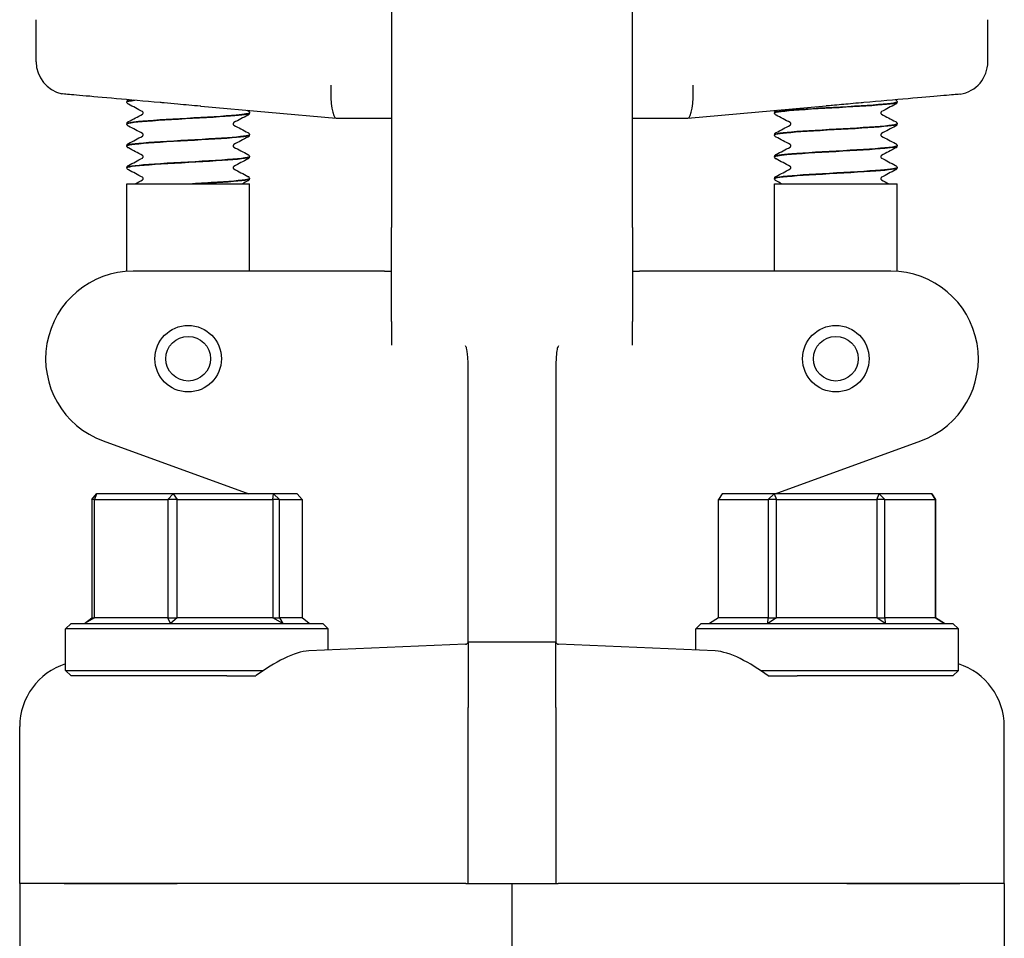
# Model space of a CAD drawing. Header units: inches. Extents: x 36 to 1719, y -84 to 1122.
# Tile 381 of 550: x 1043.55 to 1046.37, y 380.64 to 383.27. Entities that reach past the tile are written whole.
import ezdxf

# ---------------------------------------------------------------- set-up
doc = ezdxf.new("R2010")
doc.units = ezdxf.units.IN
doc.header["$LTSCALE"] = 48
doc.header["$MEASUREMENT"] = 0
doc.layers.add('Visible (ANSI)', color=7, linetype='Continuous', lineweight=30)

msp = doc.modelspace()

# ---------------------------------------------------------------- linework, layer by layer
at = {"layer": 'Visible (ANSI)'}
for p, q in [((1044.61552, 383.79693), (1044.61552, 382.67193)), ((1045.30302, 382.67193), (1045.30302, 383.79693)), ((1043.60002, 383.14533), (1043.60002, 383.26568)), ((1046.31852, 383.14533), (1046.31852, 383.26568)), ((1043.86348, 383.03685), (1043.86361, 383.03692)), ((1043.85927, 383.0302), (1043.85927, 383.03082)), ((1044.07069, 383.01825), (1044.4571, 382.98444)), ((1045.46144, 382.98444), (1045.85686, 383.01904)), ((1046.05927, 383.0302), (1046.05927, 383.03082)), ((1044.20927, 382.99892), (1044.20927, 382.99954)), ((1044.45728, 382.98443), (1044.4571, 382.98444)), ((1044.45728, 382.98443), (1044.61552, 382.98443)), ((1045.30302, 382.98443), (1045.46127, 382.98443)), ((1045.46144, 382.98444), (1045.46127, 382.98443)), ((1045.70927, 382.99892), (1045.70927, 382.99954)), ((1043.85927, 382.96764), (1043.85927, 382.96826)), ((1046.05927, 382.96764), (1046.05927, 382.96826)), ((1044.20927, 382.93636), (1044.20927, 382.93698)), ((1045.70927, 382.93636), (1045.70927, 382.93698)), ((1043.85927, 382.90507), (1043.85927, 382.90569)), ((1046.05927, 382.90507), (1046.05927, 382.90569)), ((1044.20927, 382.87379), (1044.20927, 382.87441)), ((1045.70927, 382.87379), (1045.70927, 382.87441)), ((1043.85927, 382.84251), (1043.85927, 382.84313)), ((1046.05927, 382.84251), (1046.05927, 382.84313)), ((1044.20927, 382.81123), (1044.20927, 382.81185)), ((1045.70927, 382.81123), (1045.70927, 382.81185)), ((1043.85927, 382.79693), (1044.20927, 382.79693)), ((1043.85927, 382.54629), (1043.85927, 382.79693)), ((1044.05771, 382.79693), (1044.04686, 382.79693)), ((1044.20927, 382.54693), (1044.20927, 382.79693)), ((1045.70927, 382.79693), (1046.05927, 382.79693)), ((1045.70927, 382.54693), (1045.70927, 382.79693)), ((1046.05927, 382.54629), (1046.05927, 382.79693)), ((1044.61552, 382.40334), (1044.61552, 382.67193)), ((1045.30302, 382.67193), (1045.30302, 382.40334)), ((1044.41036, 382.54693), (1043.87709, 382.54693)), ((1044.59518, 382.54693), (1044.41036, 382.54693)), ((1044.59518, 382.54693), (1044.61552, 382.54693)), ((1045.30302, 382.54693), (1045.32337, 382.54693)), ((1045.50819, 382.54693), (1045.32337, 382.54693)), ((1046.04145, 382.54693), (1045.50819, 382.54693)), ((1044.61552, 382.40334), (1044.61552, 382.33525)), ((1045.30302, 382.33525), (1045.30302, 382.40334)), ((1044.83427, 382.16438), (1044.83427, 382.25688)), ((1045.08427, 382.25688), (1045.08427, 382.16438)), ((1044.83427, 381.73716), (1044.83427, 382.16438)), ((1045.08427, 382.16438), (1045.08427, 381.73716)), ((1043.79159, 382.062), (1044.20736, 381.91068)), ((1045.71119, 381.91068), (1046.12696, 382.062)), ((1043.75908, 381.89505), (1043.77282, 381.91068)), ((1043.77282, 381.91068), (1043.76699, 381.89505)), ((1043.99177, 381.91068), (1043.77282, 381.91068)), ((1043.97628, 381.89505), (1043.99177, 381.91068)), ((1043.99177, 381.91068), (1044.00264, 381.89505)), ((1044.27822, 381.91068), (1043.99177, 381.91068)), ((1044.27646, 381.89505), (1044.27822, 381.91068)), ((1044.27822, 381.91068), (1044.29493, 381.89505)), ((1044.34573, 381.91068), (1044.27822, 381.91068)), ((1044.35946, 381.89505), (1044.34573, 381.91068)), ((1045.55978, 381.91068), (1045.54948, 381.89505)), ((1045.7082, 381.91068), (1045.55978, 381.91068)), ((1045.69136, 381.89505), (1045.7082, 381.91068)), ((1045.7082, 381.91068), (1045.71473, 381.89505)), ((1046.0077, 381.91068), (1045.7082, 381.91068)), ((1046.00101, 381.89505), (1046.0077, 381.91068)), ((1046.0077, 381.91068), (1046.02452, 381.89505)), ((1046.15877, 381.91068), (1046.0077, 381.91068)), ((1046.16893, 381.89505), (1046.15877, 381.91068)), ((1046.15877, 381.91068), (1046.16907, 381.89505)), ((1043.76699, 381.89505), (1043.75908, 381.89505)), ((1043.75908, 381.89505), (1043.75908, 381.5563)), ((1043.76699, 381.5563), (1043.76699, 381.89505)), ((1043.76699, 381.89505), (1043.97628, 381.89505)), ((1044.00264, 381.89505), (1043.97628, 381.89505)), ((1043.97628, 381.89505), (1043.97628, 381.5563)), ((1044.00264, 381.5563), (1044.00264, 381.89505)), ((1044.00264, 381.89505), (1044.27646, 381.89505)), ((1044.29493, 381.89505), (1044.27646, 381.89505)), ((1044.27646, 381.89505), (1044.27646, 381.5563)), ((1044.29493, 381.5563), (1044.29493, 381.89505)), ((1044.29493, 381.89505), (1044.35946, 381.89505)), ((1044.35946, 381.89505), (1044.35946, 381.5563)), ((1045.54948, 381.5563), (1045.54948, 381.89505)), ((1045.54948, 381.89505), (1045.69136, 381.89505)), ((1045.71473, 381.89505), (1045.69136, 381.89505)), ((1045.69136, 381.89505), (1045.69136, 381.5563)), ((1045.71473, 381.5563), (1045.71473, 381.89505)), ((1045.71473, 381.89505), (1046.00101, 381.89505)), ((1046.02452, 381.89505), (1046.00101, 381.89505)), ((1046.00101, 381.89505), (1046.00101, 381.5563)), ((1046.02452, 381.5563), (1046.02452, 381.89505)), ((1046.02452, 381.89505), (1046.16893, 381.89505)), ((1046.16907, 381.89505), (1046.16893, 381.89505)), ((1046.16893, 381.89505), (1046.16893, 381.5563)), ((1046.16907, 381.5563), (1046.16907, 381.89505)), ((1044.83427, 381.49179), (1044.83427, 381.73716)), ((1045.08427, 381.73716), (1045.08427, 381.49179)), ((1043.73831, 381.54068), (1043.75908, 381.5563)), ((1043.76699, 381.5563), (1043.73831, 381.54068)), ((1043.75908, 381.5563), (1043.76699, 381.5563)), ((1043.97628, 381.5563), (1043.76699, 381.5563)), ((1043.98363, 381.54068), (1043.97628, 381.5563)), ((1043.97628, 381.5563), (1044.00264, 381.5563)), ((1044.00264, 381.5563), (1043.98363, 381.54068)), ((1044.27646, 381.5563), (1044.00264, 381.5563)), ((1044.3046, 381.54068), (1044.27646, 381.5563)), ((1044.27646, 381.5563), (1044.29493, 381.5563)), ((1044.29493, 381.5563), (1044.3046, 381.54068)), ((1044.35946, 381.5563), (1044.29493, 381.5563)), ((1044.38024, 381.54068), (1044.35946, 381.5563)), ((1045.54948, 381.5563), (1045.52369, 381.54068)), ((1045.69136, 381.5563), (1045.54948, 381.5563)), ((1045.69, 381.54068), (1045.69136, 381.5563)), ((1045.71473, 381.5563), (1045.69, 381.54068)), ((1045.69136, 381.5563), (1045.71473, 381.5563)), ((1046.00101, 381.5563), (1045.71473, 381.5563)), ((1046.02558, 381.54068), (1046.00101, 381.5563)), ((1046.00101, 381.5563), (1046.02452, 381.5563)), ((1046.02452, 381.5563), (1046.02558, 381.54068)), ((1046.16893, 381.5563), (1046.02452, 381.5563)), ((1046.16893, 381.5563), (1046.16907, 381.5563)), ((1046.19485, 381.54068), (1046.16893, 381.5563)), ((1046.16907, 381.5563), (1046.19485, 381.54068)), ((1043.6999, 381.54068), (1043.68427, 381.52505)), ((1044.43427, 381.52505), (1043.68427, 381.52505)), ((1043.68427, 381.4063), (1043.68427, 381.52505)), ((1043.6999, 381.54068), (1044.41865, 381.54068)), ((1044.41865, 381.54068), (1044.43427, 381.52505)), ((1044.43427, 381.46418), (1044.43427, 381.52505)), ((1045.4999, 381.54068), (1045.48427, 381.52505)), ((1046.23427, 381.52505), (1045.48427, 381.52505)), ((1045.48427, 381.46418), (1045.48427, 381.52505)), ((1045.4999, 381.54068), (1046.21865, 381.54068)), ((1046.21865, 381.54068), (1046.23427, 381.52505)), ((1046.23427, 381.4063), (1046.23427, 381.52505)), ((1044.8268, 381.48119), (1044.37861, 381.46177)), ((1044.83417, 381.48693), (1044.834, 381.48693)), ((1045.08438, 381.48693), (1044.83417, 381.48693)), ((1044.83427, 381.48638), (1044.83427, 381.30032)), ((1045.08427, 381.30032), (1045.08427, 381.48638)), ((1045.08455, 381.48693), (1045.08438, 381.48693)), ((1045.53993, 381.46177), (1045.09175, 381.48119)), ((1043.6999, 381.39068), (1043.68427, 381.4063)), ((1043.68427, 381.4063), (1044.24959, 381.4063)), ((1045.66896, 381.4063), (1046.23427, 381.4063)), ((1046.21865, 381.39068), (1046.23427, 381.4063)), ((1044.1451, 381.39068), (1043.6999, 381.39068)), ((1044.1451, 381.39068), (1044.22713, 381.39068)), ((1045.69141, 381.39068), (1045.77345, 381.39068)), ((1046.21865, 381.39068), (1045.77345, 381.39068)), ((1044.83427, 380.79693), (1044.83427, 381.30032)), ((1045.08427, 381.30032), (1045.08427, 380.79693)), ((1043.55302, 380.79693), (1043.55302, 381.24637)), ((1046.36552, 380.79693), (1046.36552, 381.24637)), ((1043.68037, 380.79693), (1043.55302, 380.79693)), ((1043.55302, 380.79693), (1043.55302, 380.02055)), ((1043.68037, 380.79693), (1043.55302, 380.79693)), ((1044.00261, 380.79693), (1043.68037, 380.79693)), ((1043.68037, 380.79693), (1044.00261, 380.79693)), ((1044.82749, 380.79693), (1044.00261, 380.79693)), ((1044.82749, 380.79693), (1044.00261, 380.79693)), ((1044.82749, 380.79693), (1044.83427, 380.79693)), ((1044.83427, 380.79693), (1045.08427, 380.79693)), ((1044.95927, 380.79693), (1044.95927, 380.33169)), ((1045.08427, 380.79693), (1045.09105, 380.79693)), ((1045.91593, 380.79693), (1045.09105, 380.79693)), ((1045.91593, 380.79693), (1045.09105, 380.79693)), ((1046.23817, 380.79693), (1045.91593, 380.79693)), ((1045.91593, 380.79693), (1046.23817, 380.79693)), ((1046.36552, 380.79693), (1046.23817, 380.79693)), ((1046.36552, 380.79693), (1046.23817, 380.79693)), ((1046.36552, 380.79693), (1046.36552, 380.02055))]:
    msp.add_line(p, q, dxfattribs=at)
for centre, radius in [((1044.03427, 382.29693), 0.095), ((1045.88427, 382.29693), 0.095), ((1044.03427, 382.29693), 0.06375), ((1045.88427, 382.29693), 0.06375)]:
    msp.add_circle(centre, radius, dxfattribs=at)
for centre, radius, start, end in [((1043.69377, 383.14533), 0.09375, 180, 257.63495), ((1046.22477, 383.14533), 0.09375, 279.08773, 0), ((1043.87709, 382.29693), 0.25, 90, 250), ((1046.04145, 382.29693), 0.25, 290, 90), ((1044.82646, 381.48899), 0.00781, 272.48126, 344.67631), ((1045.09209, 381.48899), 0.00781, 195.32369, 267.51874)]:
    msp.add_arc(centre, radius, start, end, dxfattribs=at)
for centre, major_axis, ratio, start_param, end_param in [((1044.46137, 383.07818), (0.00409, 0.09375), 0.2058405, 1.5797833, 3.1326057), ((1045.45718, 383.07818), (0.00409, -0.09375), 0.2058405, 0.0089869, 1.5618094), ((1043.74218, 381.24651), (-0.18898, -0.00819), 0.9912393, 4.9805775, 6.240258), ((1046.17637, 381.24651), (-0.18898, 0.00819), 0.9912393, 3.18452, 4.4442004)]:
    msp.add_ellipse(centre, major_axis=major_axis, ratio=ratio, start_param=start_param, end_param=end_param, dxfattribs=at)
for points, knots in [([(1043.95403, 383.02892), (1043.90942, 383.03286), (1043.86697, 383.03662), (1043.79129, 383.04333), (1043.75875, 383.04621), (1043.70799, 383.05071), (1043.6902, 383.05229), (1043.67613, 383.05354), (1043.6737, 383.05376), (1043.6737, 383.05376)], [0, 0, 0, 0, 0.3480138, 0.3480138, 0.6950932, 0.6950932, 1.0409541, 1.0409541, 1.2230225, 1.2230225, 1.2230225, 1.2230225]), ([(1043.85927, 383.03085), (1043.85933, 383.03212), (1043.85981, 383.03332), (1043.86091, 383.03498), (1043.86151, 383.03553), (1043.86255, 383.03633), (1043.86302, 383.03661), (1043.86348, 383.03685)], [0, 0, 0, 0, 0.017960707, 0.017960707, 0.035135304, 0.035135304, 0.051182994, 0.051182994, 0.051182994, 0.051182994]), ([(1046.23958, 383.05276), (1046.23958, 383.05276), (1046.23753, 383.05258), (1046.22499, 383.05149), (1046.20805, 383.05001), (1046.15907, 383.04574), (1046.12748, 383.04298), (1046.05247, 383.03643), (1046.00946, 383.03266), (1045.9641, 383.02869)], [1.2086674, 1.2086674, 1.2086674, 1.2086674, 1.3758839, 1.3758839, 1.7193458, 1.7193458, 2.0628667, 2.0628667, 2.4173808, 2.4173808, 2.4173808, 2.4173808]), ([(1046.05539, 383.03668), (1046.05601, 383.03634), (1046.05666, 383.0359), (1046.05778, 383.03474), (1046.05822, 383.03418), (1046.05896, 383.03272), (1046.05923, 383.0318), (1046.05927, 383.03085)], [0.003701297, 0.003701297, 0.003701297, 0.003701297, 0.024898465, 0.024898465, 0.037820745, 0.037820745, 0.051208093, 0.051208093, 0.051208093, 0.051208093]), ([(1043.86348, 383.02417), (1043.86277, 383.02454), (1043.86201, 383.02499), (1043.86076, 383.02628), (1043.86032, 383.02684), (1043.85959, 383.0283), (1043.85932, 383.02922), (1043.85927, 383.03017)], [0, 0, 0, 0, 0.024898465, 0.024898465, 0.037820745, 0.037820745, 0.051208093, 0.051208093, 0.051208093, 0.051208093]), ([(1044.07069, 383.01825), (1044.07013, 383.0183), (1044.06957, 383.01835), (1044.04739, 383.0203), (1044.02584, 383.02234), (1043.9915, 383.02553), (1043.9787, 383.02671), (1043.96196, 383.02821), (1043.95799, 383.02856), (1043.95403, 383.02892)], [-0.00429657, -0.00429657, -0.00429657, -0.00429657, 0, 0, 0.16568567, 0.16568567, 0.26480212, 0.26480212, 0.29565933, 0.29565933, 0.29565933, 0.29565933]), ([(1045.70934, 382.99889), (1045.70928, 382.9993), (1045.70968, 382.99971), (1045.71055, 383.00012), (1045.71705, 383.00319), (1045.74986, 383.00626), (1045.79655, 383.00933), (1045.84322, 383.0124), (1045.90267, 383.01547), (1045.95236, 383.01854), (1046.00204, 383.02161), (1046.04081, 383.02467), (1046.05398, 383.02774), (1046.05749, 383.02856), (1046.05916, 383.02938), (1046.05908, 383.0302)], [-86.396507, -86.396507, -86.396507, -86.396507, -86.2730121, -86.2730121, -86.2730121, -85.3480879, -85.3480879, -85.3480879, -84.4233738, -84.4233738, -84.4233738, -83.4988671, -83.4988671, -83.4988671, -83.2522053, -83.2522053, -83.2522053, -83.2522053]), ([(1046.05922, 383.03085), (1046.05927, 383.0305), (1046.05898, 383.03015), (1046.05835, 383.0298), (1046.05279, 383.02672), (1046.02066, 383.02363), (1045.9742, 383.02055), (1045.9278, 383.01748), (1045.86821, 383.0144), (1045.81813, 383.01132), (1045.7681, 383.00825), (1045.72874, 383.00517), (1045.71501, 383.0021), (1045.71121, 383.00124), (1045.7094, 383.00039), (1045.70948, 382.99954)], [76.966311, 76.966311, 76.966311, 76.966311, 77.0718173, 77.0718173, 77.0718173, 78.0001054, 78.0001054, 78.0001054, 78.927415, 78.927415, 78.927415, 79.8537889, 79.8537889, 79.8537889, 80.1106127, 80.1106127, 80.1106127, 80.1106127]), ([(1045.9641, 383.02869), (1045.96171, 383.02848), (1045.95931, 383.02827), (1045.94663, 383.02715), (1045.93631, 383.02623), (1045.90885, 383.02374), (1045.89168, 383.02215), (1045.86922, 383.02013), (1045.86399, 383.01966), (1045.85812, 383.01915), (1045.85749, 383.01909), (1045.85686, 383.01904)], [0.05166308, 0.05166308, 0.05166308, 0.05166308, 0.07036558, 0.07036558, 0.15060424, 0.15060424, 0.28322209, 0.28322209, 0.32342002, 0.32342002, 0.3282584, 0.3282584, 0.3282584, 0.3282584]), ([(1046.05927, 383.03017), (1046.05921, 383.0289), (1046.05874, 383.0277), (1046.05763, 383.02604), (1046.05704, 383.02549), (1046.056, 383.02469), (1046.05553, 383.02441), (1046.05506, 383.02417)], [0, 0, 0, 0, 0.017960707, 0.017960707, 0.035135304, 0.035135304, 0.051182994, 0.051182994, 0.051182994, 0.051182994]), ([(1044.20907, 382.99957), (1044.20895, 382.99734), (1044.19587, 382.99511), (1044.17159, 382.99288), (1044.13815, 382.98981), (1044.08426, 382.98674), (1044.03034, 382.98367), (1043.97646, 382.98061), (1043.92381, 382.97754), (1043.8923, 382.97448), (1043.871, 382.9724), (1043.8597, 382.97033), (1043.85952, 382.96826)], [80.1079037, 80.1079037, 80.1079037, 80.1079037, 80.7792692, 80.7792692, 80.7792692, 81.7038978, 81.7038978, 81.7038978, 82.6277161, 82.6277161, 82.6277161, 83.2522053, 83.2522053, 83.2522053, 83.2522053]), ([(1043.8596, 382.96761), (1043.85955, 382.96923), (1043.86623, 382.97086), (1043.87956, 382.97248), (1043.9048, 382.97555), (1043.95327, 382.97862), (1044.00658, 382.98169), (1044.05988, 382.98477), (1044.11676, 382.98784), (1044.15565, 382.99091), (1044.18945, 382.99358), (1044.20896, 382.99625), (1044.20921, 382.99892)], [-89.5380996, -89.5380996, -89.5380996, -89.5380996, -89.0490707, -89.0490707, -89.0490707, -88.1235008, -88.1235008, -88.1235008, -87.1981489, -87.1981489, -87.1981489, -86.393798, -86.393798, -86.393798, -86.393798]), ([(1043.90561, 382.99923), (1043.90561, 383.00044), (1043.90511, 383.00156), (1043.90431, 383.00263), (1043.90403, 383.00285), (1043.90382, 383.003), (1043.90379, 383.00302), (1043.90379, 383.00302)], [0, 0, 0, 0, 0.02017106, 0.02017106, 0.036592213, 0.036592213, 0.045399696, 0.045399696, 0.045399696, 0.045399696]), ([(1043.90381, 382.99545), (1043.90388, 382.99549), (1043.90405, 382.9956), (1043.90456, 382.99614), (1043.90487, 382.99652), (1043.9054, 382.99766), (1043.90561, 382.99844), (1043.90561, 382.99923)], [0.008751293, 0.008751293, 0.008751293, 0.008751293, 0.024017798, 0.024017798, 0.03673453, 0.03673453, 0.049915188, 0.049915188, 0.049915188, 0.049915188]), ([(1044.20506, 383.00557), (1044.20578, 383.0052), (1044.20654, 383.00474), (1044.20778, 383.00346), (1044.20822, 383.0029), (1044.20896, 383.00144), (1044.20923, 383.00052), (1044.20927, 382.99957)], [0, 0, 0, 0, 0.024898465, 0.024898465, 0.037820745, 0.037820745, 0.051208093, 0.051208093, 0.051208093, 0.051208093]), ([(1044.20927, 382.99889), (1044.20921, 382.99761), (1044.20874, 382.99641), (1044.20763, 382.99476), (1044.20704, 382.99421), (1044.206, 382.99341), (1044.20553, 382.99313), (1044.20506, 382.99288)], [0, 0, 0, 0, 0.017960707, 0.017960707, 0.035135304, 0.035135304, 0.051182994, 0.051182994, 0.051182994, 0.051182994]), ([(1045.70927, 382.99957), (1045.70933, 383.00084), (1045.70981, 383.00204), (1045.71091, 383.0037), (1045.71151, 383.00425), (1045.71255, 383.00505), (1045.71302, 383.00533), (1045.71348, 383.00557)], [0, 0, 0, 0, 0.017960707, 0.017960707, 0.035135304, 0.035135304, 0.051182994, 0.051182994, 0.051182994, 0.051182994]), ([(1045.71348, 382.99288), (1045.71277, 382.99326), (1045.71201, 382.99371), (1045.71076, 382.995), (1045.71032, 382.99556), (1045.70959, 382.99702), (1045.70932, 382.99794), (1045.70927, 382.99889)], [0, 0, 0, 0, 0.024898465, 0.024898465, 0.037820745, 0.037820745, 0.051208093, 0.051208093, 0.051208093, 0.051208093]), ([(1046.01473, 383.003), (1046.01467, 383.00297), (1046.0145, 383.00285), (1046.01399, 383.00232), (1046.01368, 383.00193), (1046.01314, 383.0008), (1046.01294, 383.00002), (1046.01294, 382.99923)], [0.008751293, 0.008751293, 0.008751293, 0.008751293, 0.024017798, 0.024017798, 0.03673453, 0.03673453, 0.049915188, 0.049915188, 0.049915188, 0.049915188]), ([(1046.01294, 382.99923), (1046.01294, 382.99802), (1046.01344, 382.9969), (1046.01423, 382.99582), (1046.01452, 382.99561), (1046.01472, 382.99546), (1046.01476, 382.99544), (1046.01476, 382.99544)], [0, 0, 0, 0, 0.02017106, 0.02017106, 0.036592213, 0.036592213, 0.045399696, 0.045399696, 0.045399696, 0.045399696]), ([(1043.85927, 382.96828), (1043.85933, 382.96956), (1043.85981, 382.97076), (1043.86091, 382.97242), (1043.86151, 382.97297), (1043.86255, 382.97377), (1043.86302, 382.97405), (1043.86348, 382.97429)], [0, 0, 0, 0, 0.017960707, 0.017960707, 0.035135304, 0.035135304, 0.051182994, 0.051182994, 0.051182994, 0.051182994]), ([(1043.86348, 382.9616), (1043.86277, 382.96198), (1043.86201, 382.96243), (1043.86076, 382.96372), (1043.86032, 382.96428), (1043.85959, 382.96574), (1043.85932, 382.96666), (1043.85927, 382.96761)], [0, 0, 0, 0, 0.024898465, 0.024898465, 0.037820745, 0.037820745, 0.051208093, 0.051208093, 0.051208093, 0.051208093]), ([(1044.16473, 382.97172), (1044.16467, 382.97169), (1044.1645, 382.97157), (1044.16399, 382.97104), (1044.16368, 382.97065), (1044.16314, 382.96951), (1044.16294, 382.96874), (1044.16294, 382.96795)], [0.008751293, 0.008751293, 0.008751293, 0.008751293, 0.024017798, 0.024017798, 0.03673453, 0.03673453, 0.049915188, 0.049915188, 0.049915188, 0.049915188]), ([(1044.16294, 382.96795), (1044.16294, 382.96674), (1044.16344, 382.96562), (1044.16423, 382.96454), (1044.16452, 382.96433), (1044.16472, 382.96418), (1044.16476, 382.96416), (1044.16476, 382.96416)], [0, 0, 0, 0, 0.02017106, 0.02017106, 0.036592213, 0.036592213, 0.045399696, 0.045399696, 0.045399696, 0.045399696]), ([(1046.05902, 382.96828), (1046.05916, 382.96728), (1046.0567, 382.96628), (1046.05153, 382.96528), (1046.03571, 382.96222), (1045.99481, 382.95916), (1045.94427, 382.9561), (1045.89376, 382.95304), (1045.8348, 382.94998), (1045.78958, 382.94692), (1045.7434, 382.9438), (1045.71272, 382.94067), (1045.70956, 382.93755), (1045.70937, 382.93736), (1045.70928, 382.93717), (1045.70929, 382.93698)], [83.2494963, 83.2494963, 83.2494963, 83.2494963, 83.5507651, 83.5507651, 83.5507651, 84.4730857, 84.4730857, 84.4730857, 85.3947182, 85.3947182, 85.3947182, 86.3362347, 86.3362347, 86.3362347, 86.393798, 86.393798, 86.393798, 86.393798]), ([(1045.7093, 382.93633), (1045.70936, 382.93916), (1045.7314, 382.94199), (1045.76876, 382.94482), (1045.80935, 382.94789), (1045.86706, 382.95097), (1045.91995, 382.95404), (1045.97283, 382.95711), (1046.01966, 382.96019), (1046.04264, 382.96326), (1046.05355, 382.96472), (1046.05897, 382.96618), (1046.05894, 382.96764)], [-92.6796923, -92.6796923, -92.6796923, -92.6796923, -91.8271132, -91.8271132, -91.8271132, -90.9008742, -90.9008742, -90.9008742, -89.9748609, -89.9748609, -89.9748609, -89.5353906, -89.5353906, -89.5353906, -89.5353906]), ([(1045.75561, 382.96795), (1045.75561, 382.96915), (1045.75511, 382.97027), (1045.75431, 382.97135), (1045.75403, 382.97157), (1045.75382, 382.97172), (1045.75379, 382.97173), (1045.75379, 382.97173)], [0, 0, 0, 0, 0.02017106, 0.02017106, 0.036592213, 0.036592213, 0.045399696, 0.045399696, 0.045399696, 0.045399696]), ([(1045.75381, 382.96417), (1045.75388, 382.96421), (1045.75405, 382.96432), (1045.75456, 382.96486), (1045.75487, 382.96524), (1045.7554, 382.96638), (1045.75561, 382.96716), (1045.75561, 382.96795)], [0.008751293, 0.008751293, 0.008751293, 0.008751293, 0.024017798, 0.024017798, 0.03673453, 0.03673453, 0.049915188, 0.049915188, 0.049915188, 0.049915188]), ([(1046.05506, 382.97429), (1046.05578, 382.97392), (1046.05654, 382.97346), (1046.05778, 382.97218), (1046.05822, 382.97161), (1046.05896, 382.97016), (1046.05923, 382.96924), (1046.05927, 382.96828)], [0, 0, 0, 0, 0.024898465, 0.024898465, 0.037820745, 0.037820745, 0.051208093, 0.051208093, 0.051208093, 0.051208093]), ([(1046.05927, 382.96761), (1046.05921, 382.96633), (1046.05874, 382.96513), (1046.05763, 382.96347), (1046.05704, 382.96293), (1046.056, 382.96213), (1046.05553, 382.96184), (1046.05506, 382.9616)], [0, 0, 0, 0, 0.017960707, 0.017960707, 0.035135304, 0.035135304, 0.051182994, 0.051182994, 0.051182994, 0.051182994]), ([(1043.85951, 382.90505), (1043.85938, 382.906), (1043.8616, 382.90695), (1043.86629, 382.9079), (1043.88146, 382.91098), (1043.92209, 382.91406), (1043.97272, 382.91714), (1044.02333, 382.92021), (1044.08275, 382.92329), (1044.12834, 382.92637), (1044.17392, 382.92944), (1044.20462, 382.93252), (1044.20876, 382.93559), (1044.2091, 382.93585), (1044.20926, 382.9361), (1044.20924, 382.93636)], [-95.8212849, -95.8212849, -95.8212849, -95.8212849, -95.5343789, -95.5343789, -95.5343789, -94.6072107, -94.6072107, -94.6072107, -93.6802788, -93.6802788, -93.6802788, -92.7535806, -92.7535806, -92.7535806, -92.6769833, -92.6769833, -92.6769833, -92.6769833]), ([(1044.20926, 382.937), (1044.20924, 382.93408), (1044.18566, 382.93117), (1044.14624, 382.92825), (1044.10447, 382.92516), (1044.04593, 382.92206), (1043.99311, 382.91897), (1043.9404, 382.91589), (1043.89465, 382.9128), (1043.87335, 382.90972), (1043.86409, 382.90838), (1043.85955, 382.90704), (1043.85959, 382.90569)], [86.391089, 86.391089, 86.391089, 86.391089, 87.270336, 87.270336, 87.270336, 88.2020629, 88.2020629, 88.2020629, 89.131595, 89.131595, 89.131595, 89.5353906, 89.5353906, 89.5353906, 89.5353906]), ([(1043.90561, 382.93667), (1043.90561, 382.93787), (1043.90511, 382.93899), (1043.90431, 382.94007), (1043.90403, 382.94028), (1043.90382, 382.94043), (1043.90379, 382.94045), (1043.90379, 382.94045)], [0, 0, 0, 0, 0.02017106, 0.02017106, 0.036592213, 0.036592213, 0.045399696, 0.045399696, 0.045399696, 0.045399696]), ([(1043.90381, 382.93289), (1043.90388, 382.93293), (1043.90405, 382.93304), (1043.90456, 382.93358), (1043.90487, 382.93396), (1043.9054, 382.9351), (1043.90561, 382.93588), (1043.90561, 382.93667)], [0.008751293, 0.008751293, 0.008751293, 0.008751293, 0.024017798, 0.024017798, 0.03673453, 0.03673453, 0.049915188, 0.049915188, 0.049915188, 0.049915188]), ([(1044.20506, 382.94301), (1044.20578, 382.94263), (1044.20654, 382.94218), (1044.20778, 382.9409), (1044.20822, 382.94033), (1044.20896, 382.93888), (1044.20923, 382.93795), (1044.20927, 382.937)], [0, 0, 0, 0, 0.024898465, 0.024898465, 0.037820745, 0.037820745, 0.051208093, 0.051208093, 0.051208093, 0.051208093]), ([(1044.20927, 382.93633), (1044.20921, 382.93505), (1044.20874, 382.93385), (1044.20763, 382.93219), (1044.20704, 382.93165), (1044.206, 382.93084), (1044.20553, 382.93056), (1044.20506, 382.93032)], [0, 0, 0, 0, 0.017960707, 0.017960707, 0.035135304, 0.035135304, 0.051182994, 0.051182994, 0.051182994, 0.051182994]), ([(1045.70927, 382.937), (1045.70933, 382.93828), (1045.70981, 382.93948), (1045.71091, 382.94114), (1045.71151, 382.94168), (1045.71255, 382.94249), (1045.71302, 382.94277), (1045.71348, 382.94301)], [0, 0, 0, 0, 0.017960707, 0.017960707, 0.035135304, 0.035135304, 0.051182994, 0.051182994, 0.051182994, 0.051182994]), ([(1045.71348, 382.93032), (1045.71277, 382.9307), (1045.71201, 382.93115), (1045.71076, 382.93244), (1045.71032, 382.933), (1045.70959, 382.93446), (1045.70932, 382.93538), (1045.70927, 382.93633)], [0, 0, 0, 0, 0.024898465, 0.024898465, 0.037820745, 0.037820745, 0.051208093, 0.051208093, 0.051208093, 0.051208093]), ([(1046.01473, 382.94044), (1046.01467, 382.9404), (1046.0145, 382.94029), (1046.01399, 382.93975), (1046.01368, 382.93937), (1046.01314, 382.93823), (1046.01294, 382.93745), (1046.01294, 382.93667)], [0.008751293, 0.008751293, 0.008751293, 0.008751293, 0.024017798, 0.024017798, 0.03673453, 0.03673453, 0.049915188, 0.049915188, 0.049915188, 0.049915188]), ([(1046.01294, 382.93667), (1046.01294, 382.93546), (1046.01344, 382.93434), (1046.01423, 382.93326), (1046.01452, 382.93305), (1046.01472, 382.9329), (1046.01476, 382.93288), (1046.01476, 382.93288)], [0, 0, 0, 0, 0.02017106, 0.02017106, 0.036592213, 0.036592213, 0.045399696, 0.045399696, 0.045399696, 0.045399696]), ([(1043.85927, 382.90572), (1043.85933, 382.907), (1043.85981, 382.9082), (1043.86091, 382.90986), (1043.86151, 382.9104), (1043.86255, 382.91121), (1043.86302, 382.91149), (1043.86348, 382.91173)], [0, 0, 0, 0, 0.017960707, 0.017960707, 0.035135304, 0.035135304, 0.051182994, 0.051182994, 0.051182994, 0.051182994]), ([(1043.86348, 382.89904), (1043.86277, 382.89942), (1043.86201, 382.89987), (1043.86076, 382.90115), (1043.86032, 382.90172), (1043.85959, 382.90317), (1043.85932, 382.9041), (1043.85927, 382.90505)], [0, 0, 0, 0, 0.024898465, 0.024898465, 0.037820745, 0.037820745, 0.051208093, 0.051208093, 0.051208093, 0.051208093]), ([(1044.16473, 382.90916), (1044.16467, 382.90912), (1044.1645, 382.90901), (1044.16399, 382.90847), (1044.16368, 382.90809), (1044.16314, 382.90695), (1044.16294, 382.90617), (1044.16294, 382.90538)], [0.008751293, 0.008751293, 0.008751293, 0.008751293, 0.024017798, 0.024017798, 0.03673453, 0.03673453, 0.049915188, 0.049915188, 0.049915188, 0.049915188]), ([(1044.16294, 382.90538), (1044.16294, 382.90418), (1044.16344, 382.90306), (1044.16423, 382.90198), (1044.16452, 382.90177), (1044.16472, 382.90162), (1044.16476, 382.9016), (1044.16476, 382.9016)], [0, 0, 0, 0, 0.02017106, 0.02017106, 0.036592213, 0.036592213, 0.045399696, 0.045399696, 0.045399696, 0.045399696]), ([(1046.05895, 382.90572), (1046.05897, 382.90397), (1046.05117, 382.90223), (1046.03582, 382.90048), (1046.00881, 382.89741), (1045.95907, 382.89434), (1045.90547, 382.89126), (1045.85197, 382.8882), (1045.79588, 382.88513), (1045.75842, 382.88206), (1045.72728, 382.87951), (1045.70963, 382.87696), (1045.70937, 382.87441)], [89.5326816, 89.5326816, 89.5326816, 89.5326816, 90.0591077, 90.0591077, 90.0591077, 90.9847722, 90.9847722, 90.9847722, 91.9087566, 91.9087566, 91.9087566, 92.6769833, 92.6769833, 92.6769833, 92.6769833]), ([(1045.70951, 382.87377), (1045.70961, 382.87591), (1045.72163, 382.87805), (1045.7442, 382.88019), (1045.77665, 382.88327), (1045.83014, 382.88635), (1045.88426, 382.88943), (1045.93838, 382.89251), (1045.99185, 382.89559), (1046.0243, 382.89867), (1046.04681, 382.9008), (1046.05884, 382.90294), (1046.05904, 382.90507)], [-98.9628776, -98.9628776, -98.9628776, -98.9628776, -98.3173276, -98.3173276, -98.3173276, -97.3894346, -97.3894346, -97.3894346, -96.461786, -96.461786, -96.461786, -95.8185759, -95.8185759, -95.8185759, -95.8185759]), ([(1045.75561, 382.90538), (1045.75561, 382.90659), (1045.75511, 382.90771), (1045.75431, 382.90879), (1045.75403, 382.909), (1045.75382, 382.90915), (1045.75379, 382.90917), (1045.75379, 382.90917)], [0, 0, 0, 0, 0.02017106, 0.02017106, 0.036592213, 0.036592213, 0.045399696, 0.045399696, 0.045399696, 0.045399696]), ([(1045.75381, 382.90161), (1045.75388, 382.90165), (1045.75405, 382.90176), (1045.75456, 382.9023), (1045.75487, 382.90268), (1045.7554, 382.90382), (1045.75561, 382.9046), (1045.75561, 382.90538)], [0.008751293, 0.008751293, 0.008751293, 0.008751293, 0.024017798, 0.024017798, 0.03673453, 0.03673453, 0.049915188, 0.049915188, 0.049915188, 0.049915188]), ([(1046.05506, 382.91173), (1046.05578, 382.91135), (1046.05654, 382.9109), (1046.05778, 382.90961), (1046.05822, 382.90905), (1046.05896, 382.90759), (1046.05923, 382.90667), (1046.05927, 382.90572)], [0, 0, 0, 0, 0.024898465, 0.024898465, 0.037820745, 0.037820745, 0.051208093, 0.051208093, 0.051208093, 0.051208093]), ([(1046.05927, 382.90505), (1046.05921, 382.90377), (1046.05874, 382.90257), (1046.05763, 382.90091), (1046.05704, 382.90037), (1046.056, 382.89956), (1046.05553, 382.89928), (1046.05506, 382.89904)], [0, 0, 0, 0, 0.017960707, 0.017960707, 0.035135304, 0.035135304, 0.051182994, 0.051182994, 0.051182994, 0.051182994]), ([(1043.8593, 382.84248), (1043.85927, 382.84273), (1043.85941, 382.84297), (1043.85971, 382.84321), (1043.86352, 382.8463), (1043.89404, 382.84938), (1043.93961, 382.85246), (1043.98517, 382.85554), (1044.04469, 382.85863), (1044.09545, 382.86171), (1044.14619, 382.86479), (1044.18696, 382.86787), (1044.2022, 382.87095), (1044.20688, 382.8719), (1044.20912, 382.87285), (1044.20903, 382.87379)], [-102.1044703, -102.1044703, -102.1044703, -102.1044703, -102.0313957, -102.0313957, -102.0313957, -101.1024988, -101.1024988, -101.1024988, -100.173857, -100.173857, -100.173857, -99.2454675, -99.2454675, -99.2454675, -98.9601686, -98.9601686, -98.9601686, -98.9601686]), ([(1044.20917, 382.87444), (1044.20925, 382.87392), (1044.2086, 382.8734), (1044.2072, 382.87288), (1044.19865, 382.86971), (1044.16221, 382.86655), (1044.11245, 382.86338), (1044.0638, 382.86029), (1044.00367, 382.8572), (1043.95517, 382.8541), (1043.90689, 382.85102), (1043.87128, 382.84794), (1043.86191, 382.84486), (1043.86016, 382.84429), (1043.85933, 382.84371), (1043.85939, 382.84313)], [92.6742743, 92.6742743, 92.6742743, 92.6742743, 92.8312256, 92.8312256, 92.8312256, 93.7846953, 93.7846953, 93.7846953, 94.7168163, 94.7168163, 94.7168163, 95.6446581, 95.6446581, 95.6446581, 95.8185759, 95.8185759, 95.8185759, 95.8185759]), ([(1043.90561, 382.8741), (1043.90561, 382.87531), (1043.90511, 382.87643), (1043.90431, 382.87751), (1043.90403, 382.87772), (1043.90382, 382.87787), (1043.90379, 382.87789), (1043.90379, 382.87789)], [0, 0, 0, 0, 0.02017106, 0.02017106, 0.036592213, 0.036592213, 0.045399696, 0.045399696, 0.045399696, 0.045399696]), ([(1043.90381, 382.87033), (1043.90388, 382.87037), (1043.90405, 382.87048), (1043.90456, 382.87101), (1043.90487, 382.8714), (1043.9054, 382.87254), (1043.90561, 382.87331), (1043.90561, 382.8741)], [0.008751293, 0.008751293, 0.008751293, 0.008751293, 0.024017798, 0.024017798, 0.03673453, 0.03673453, 0.049915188, 0.049915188, 0.049915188, 0.049915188]), ([(1044.20506, 382.88045), (1044.20578, 382.88007), (1044.20654, 382.87962), (1044.20778, 382.87833), (1044.20822, 382.87777), (1044.20896, 382.87631), (1044.20923, 382.87539), (1044.20927, 382.87444)], [0, 0, 0, 0, 0.024898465, 0.024898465, 0.037820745, 0.037820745, 0.051208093, 0.051208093, 0.051208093, 0.051208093]), ([(1044.20927, 382.87377), (1044.20921, 382.87249), (1044.20874, 382.87129), (1044.20763, 382.86963), (1044.20704, 382.86908), (1044.206, 382.86828), (1044.20553, 382.868), (1044.20506, 382.86776)], [0, 0, 0, 0, 0.017960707, 0.017960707, 0.035135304, 0.035135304, 0.051182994, 0.051182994, 0.051182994, 0.051182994]), ([(1045.70927, 382.87444), (1045.70933, 382.87572), (1045.70981, 382.87692), (1045.71091, 382.87858), (1045.71151, 382.87912), (1045.71255, 382.87992), (1045.71302, 382.88021), (1045.71348, 382.88045)], [0, 0, 0, 0, 0.017960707, 0.017960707, 0.035135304, 0.035135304, 0.051182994, 0.051182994, 0.051182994, 0.051182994]), ([(1045.71348, 382.86776), (1045.71277, 382.86813), (1045.71201, 382.86859), (1045.71076, 382.86987), (1045.71032, 382.87044), (1045.70959, 382.87189), (1045.70932, 382.87281), (1045.70927, 382.87377)], [0, 0, 0, 0, 0.024898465, 0.024898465, 0.037820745, 0.037820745, 0.051208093, 0.051208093, 0.051208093, 0.051208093]), ([(1046.01473, 382.87788), (1046.01467, 382.87784), (1046.0145, 382.87773), (1046.01399, 382.87719), (1046.01368, 382.87681), (1046.01314, 382.87567), (1046.01294, 382.87489), (1046.01294, 382.8741)], [0.008751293, 0.008751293, 0.008751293, 0.008751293, 0.024017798, 0.024017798, 0.03673453, 0.03673453, 0.049915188, 0.049915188, 0.049915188, 0.049915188]), ([(1046.01294, 382.8741), (1046.01294, 382.8729), (1046.01344, 382.87178), (1046.01423, 382.8707), (1046.01452, 382.87049), (1046.01472, 382.87033), (1046.01476, 382.87032), (1046.01476, 382.87032)], [0, 0, 0, 0, 0.02017106, 0.02017106, 0.036592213, 0.036592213, 0.045399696, 0.045399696, 0.045399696, 0.045399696]), ([(1043.85927, 382.84316), (1043.85933, 382.84444), (1043.85981, 382.84564), (1043.86091, 382.84729), (1043.86151, 382.84784), (1043.86255, 382.84864), (1043.86302, 382.84892), (1043.86348, 382.84917)], [0, 0, 0, 0, 0.017960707, 0.017960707, 0.035135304, 0.035135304, 0.051182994, 0.051182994, 0.051182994, 0.051182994]), ([(1043.86348, 382.83648), (1043.86277, 382.83685), (1043.86201, 382.83731), (1043.86076, 382.83859), (1043.86032, 382.83915), (1043.85959, 382.84061), (1043.85932, 382.84153), (1043.85927, 382.84248)], [0, 0, 0, 0, 0.024898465, 0.024898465, 0.037820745, 0.037820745, 0.051208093, 0.051208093, 0.051208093, 0.051208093]), ([(1044.16473, 382.8466), (1044.16467, 382.84656), (1044.1645, 382.84645), (1044.16399, 382.84591), (1044.16368, 382.84553), (1044.16314, 382.84439), (1044.16294, 382.84361), (1044.16294, 382.84282)], [0.008751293, 0.008751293, 0.008751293, 0.008751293, 0.024017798, 0.024017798, 0.03673453, 0.03673453, 0.049915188, 0.049915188, 0.049915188, 0.049915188]), ([(1044.16294, 382.84282), (1044.16294, 382.84161), (1044.16344, 382.84049), (1044.16423, 382.83942), (1044.16452, 382.8392), (1044.16472, 382.83905), (1044.16476, 382.83903), (1044.16476, 382.83903)], [0, 0, 0, 0, 0.02017106, 0.02017106, 0.036592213, 0.036592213, 0.045399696, 0.045399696, 0.045399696, 0.045399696]), ([(1045.7096, 382.8112), (1045.7095, 382.81262), (1045.71452, 382.81403), (1045.72475, 382.81545), (1045.74705, 382.81853), (1045.79357, 382.82162), (1045.84653, 382.82471), (1045.89947, 382.82779), (1045.95757, 382.83088), (1045.99861, 382.83396), (1046.03654, 382.83681), (1046.05906, 382.83966), (1046.05925, 382.84251)], [-105.2460629, -105.2460629, -105.2460629, -105.2460629, -104.8196437, -104.8196437, -104.8196437, -103.8899654, -103.8899654, -103.8899654, -102.9605503, -102.9605503, -102.9605503, -102.1017612, -102.1017612, -102.1017612, -102.1017612]), ([(1046.05916, 382.84316), (1046.05901, 382.84066), (1046.04223, 382.83816), (1046.01228, 382.83566), (1045.97563, 382.8326), (1045.92012, 382.82955), (1045.86665, 382.82649), (1045.81275, 382.82341), (1045.7622, 382.82032), (1045.73429, 382.81724), (1045.71802, 382.81544), (1045.70966, 382.81365), (1045.70958, 382.81185)], [95.8158669, 95.8158669, 95.8158669, 95.8158669, 96.5689115, 96.5689115, 96.5689115, 97.4902398, 97.4902398, 97.4902398, 98.4189217, 98.4189217, 98.4189217, 98.9601686, 98.9601686, 98.9601686, 98.9601686]), ([(1045.75561, 382.84282), (1045.75561, 382.84403), (1045.75511, 382.84515), (1045.75431, 382.84623), (1045.75403, 382.84644), (1045.75382, 382.84659), (1045.75379, 382.84661), (1045.75379, 382.84661)], [0, 0, 0, 0, 0.02017106, 0.02017106, 0.036592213, 0.036592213, 0.045399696, 0.045399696, 0.045399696, 0.045399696]), ([(1045.75381, 382.83905), (1045.75388, 382.83908), (1045.75405, 382.8392), (1045.75456, 382.83973), (1045.75487, 382.84012), (1045.7554, 382.84126), (1045.75561, 382.84203), (1045.75561, 382.84282)], [0.008751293, 0.008751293, 0.008751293, 0.008751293, 0.024017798, 0.024017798, 0.03673453, 0.03673453, 0.049915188, 0.049915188, 0.049915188, 0.049915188]), ([(1046.05506, 382.84917), (1046.05578, 382.84879), (1046.05654, 382.84834), (1046.05778, 382.84705), (1046.05822, 382.84649), (1046.05896, 382.84503), (1046.05923, 382.84411), (1046.05927, 382.84316)], [0, 0, 0, 0, 0.024898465, 0.024898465, 0.037820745, 0.037820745, 0.051208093, 0.051208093, 0.051208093, 0.051208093]), ([(1046.05927, 382.84248), (1046.05921, 382.84121), (1046.05874, 382.84001), (1046.05763, 382.83835), (1046.05704, 382.8378), (1046.056, 382.837), (1046.05553, 382.83672), (1046.05506, 382.83648)], [0, 0, 0, 0, 0.017960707, 0.017960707, 0.035135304, 0.035135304, 0.051182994, 0.051182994, 0.051182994, 0.051182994]), ([(1043.90561, 382.81154), (1043.90561, 382.81275), (1043.90511, 382.81387), (1043.90431, 382.81494), (1043.90403, 382.81516), (1043.90382, 382.81531), (1043.90379, 382.81533), (1043.90379, 382.81533)], [0, 0, 0, 0, 0.02017106, 0.02017106, 0.036592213, 0.036592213, 0.045399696, 0.045399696, 0.045399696, 0.045399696]), ([(1043.90381, 382.80777), (1043.90388, 382.8078), (1043.90405, 382.80792), (1043.90456, 382.80845), (1043.90487, 382.80884), (1043.9054, 382.80997), (1043.90561, 382.81075), (1043.90561, 382.81154)], [0.008751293, 0.008751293, 0.008751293, 0.008751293, 0.024017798, 0.024017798, 0.03673453, 0.03673453, 0.049915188, 0.049915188, 0.049915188, 0.049915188]), ([(1044.20897, 382.81188), (1044.20909, 382.81061), (1044.20506, 382.80933), (1044.19675, 382.80806), (1044.17674, 382.805), (1044.13239, 382.80193), (1044.08046, 382.79887), (1044.06948, 382.79822), (1044.05821, 382.79757), (1044.04686, 382.79693)], [98.9574596, 98.9574596, 98.9574596, 98.9574596, 99.3407992, 99.3407992, 99.3407992, 100.2638967, 100.2638967, 100.2638967, 100.4589833, 100.4589833, 100.4589833, 100.4589833]), ([(1044.05771, 382.79693), (1044.11149, 382.80001), (1044.16101, 382.8031), (1044.18732, 382.80619), (1044.20164, 382.80787), (1044.2089, 382.80955), (1044.20894, 382.81123)], [-106.6798007, -106.6798007, -106.6798007, -106.6798007, -105.7495879, -105.7495879, -105.7495879, -105.2433539, -105.2433539, -105.2433539, -105.2433539]), ([(1044.20506, 382.81788), (1044.20578, 382.81751), (1044.20654, 382.81706), (1044.20778, 382.81577), (1044.20822, 382.81521), (1044.20896, 382.81375), (1044.20923, 382.81283), (1044.20927, 382.81188)], [0, 0, 0, 0, 0.024898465, 0.024898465, 0.037820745, 0.037820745, 0.051208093, 0.051208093, 0.051208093, 0.051208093]), ([(1044.20927, 382.8112), (1044.20921, 382.80993), (1044.20874, 382.80873), (1044.20763, 382.80707), (1044.20704, 382.80652), (1044.206, 382.80572), (1044.20553, 382.80544), (1044.20506, 382.8052)], [0, 0, 0, 0, 0.017960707, 0.017960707, 0.035135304, 0.035135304, 0.051182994, 0.051182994, 0.051182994, 0.051182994]), ([(1045.70927, 382.81188), (1045.70933, 382.81315), (1045.70981, 382.81435), (1045.71091, 382.81601), (1045.71151, 382.81656), (1045.71255, 382.81736), (1045.71302, 382.81764), (1045.71348, 382.81788)], [0, 0, 0, 0, 0.017960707, 0.017960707, 0.035135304, 0.035135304, 0.051182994, 0.051182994, 0.051182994, 0.051182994]), ([(1045.71348, 382.8052), (1045.71277, 382.80557), (1045.71201, 382.80602), (1045.71076, 382.80731), (1045.71032, 382.80787), (1045.70959, 382.80933), (1045.70932, 382.81025), (1045.70927, 382.8112)], [0, 0, 0, 0, 0.024898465, 0.024898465, 0.037820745, 0.037820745, 0.051208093, 0.051208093, 0.051208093, 0.051208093]), ([(1046.01473, 382.81531), (1046.01467, 382.81528), (1046.0145, 382.81516), (1046.01399, 382.81463), (1046.01368, 382.81425), (1046.01314, 382.81311), (1046.01294, 382.81233), (1046.01294, 382.81154)], [0.008751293, 0.008751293, 0.008751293, 0.008751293, 0.024017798, 0.024017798, 0.03673453, 0.03673453, 0.049915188, 0.049915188, 0.049915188, 0.049915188]), ([(1046.01294, 382.81154), (1046.01294, 382.81033), (1046.01344, 382.80921), (1046.01423, 382.80814), (1046.01452, 382.80792), (1046.01472, 382.80777), (1046.01476, 382.80775), (1046.01476, 382.80775)], [0, 0, 0, 0, 0.02017106, 0.02017106, 0.036592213, 0.036592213, 0.045399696, 0.045399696, 0.045399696, 0.045399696]), ([(1044.82847, 382.32991), (1044.82785, 382.33111), (1044.8272, 382.33228), (1044.82651, 382.33348), (1044.82649, 382.33352), (1044.82646, 382.33357)], [-0.020840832, -0.020840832, -0.020840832, -0.020840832, 0, 0, 0.000807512, 0.000807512, 0.000807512, 0.000807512]), ([(1045.09209, 382.33357), (1045.09206, 382.33352), (1045.09203, 382.33348), (1045.09135, 382.33229), (1045.0907, 382.33111), (1045.09007, 382.32991)], [-0.369912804, -0.369912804, -0.369912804, -0.369912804, -0.369497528, -0.369497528, -0.358790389, -0.358790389, -0.358790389, -0.358790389]), ([(1044.83427, 382.25688), (1044.83427, 382.27291), (1044.83394, 382.28751), (1044.83226, 382.31412), (1044.83095, 382.3227), (1044.82917, 382.32836), (1044.82883, 382.32922), (1044.82847, 382.32991)], [0, 0, 0, 0, 0.14044728, 0.14044728, 0.29472543, 0.29472543, 0.32889511, 0.32889511, 0.32889511, 0.32889511]), ([(1045.09007, 382.32991), (1045.08981, 382.3294), (1045.0896, 382.32889), (1045.08738, 382.32305), (1045.08557, 382.31019), (1045.08442, 382.27707), (1045.08427, 382.26727), (1045.08427, 382.25688)], [0.01027275, 0.01027275, 0.01027275, 0.01027275, 0.01655356, 0.01655356, 0.11390533, 0.11390533, 0.15067112, 0.15067112, 0.15067112, 0.15067112]), ([(1044.37861, 381.46177), (1044.35858, 381.4609), (1044.33428, 381.45295), (1044.2821, 381.42764), (1044.25418, 381.41023), (1044.22816, 381.39142), (1044.22765, 381.39105), (1044.22713, 381.39068)], [2.42631602, 2.42631602, 2.42631602, 2.42631602, 2.67966729, 2.67966729, 2.93613935, 2.93613935, 2.94129083, 2.94129083, 2.94129083, 2.94129083]), ([(1045.69141, 381.39068), (1045.66567, 381.4094), (1045.63747, 381.42707), (1045.58475, 381.45279), (1045.56018, 381.46089), (1045.53993, 381.46177)], [0.44734115, 0.44734115, 0.44734115, 0.44734115, 0.70623872, 0.70623872, 0.9622765, 0.9622765, 0.9622765, 0.9622765])]:
    msp.add_open_spline(points, degree=3, knots=knots, dxfattribs=at)
for points in [[(1043.87909, 383.03557), (1043.86641, 383.03399), (1043.85946, 383.0324), (1043.85932, 383.03082)], [(1043.85947, 383.03017), (1043.85956, 383.03188), (1043.86732, 383.0336), (1043.88191, 383.03531)], [(1043.90379, 383.00301), (1043.89036, 383.01008), (1043.87692, 383.01712), (1043.86348, 383.02417)], [(1044.20295, 383.00668), (1044.20366, 383.00631), (1044.20436, 383.00594), (1044.20506, 383.00557)], [(1045.71348, 383.00557), (1045.71419, 383.00594), (1045.71489, 383.00631), (1045.71559, 383.00668)], [(1046.05506, 383.02417), (1046.04162, 383.01712), (1046.02817, 383.01007), (1046.01473, 383.003)], [(1043.86348, 382.97429), (1043.87693, 382.98133), (1043.89038, 382.98839), (1043.90381, 382.99545)], [(1044.20506, 382.99288), (1044.19162, 382.98584), (1044.17817, 382.97879), (1044.16473, 382.97172)], [(1045.75379, 382.97173), (1045.74036, 382.9788), (1045.72692, 382.98584), (1045.71348, 382.99288)], [(1046.01475, 382.99544), (1046.02818, 382.98838), (1046.04162, 382.98133), (1046.05506, 382.97429)], [(1043.90379, 382.94045), (1043.89036, 382.94751), (1043.87692, 382.95456), (1043.86348, 382.9616)], [(1044.16475, 382.96416), (1044.17818, 382.9571), (1044.19162, 382.95005), (1044.20506, 382.94301)], [(1045.71348, 382.94301), (1045.72693, 382.95005), (1045.74038, 382.95711), (1045.75381, 382.96417)], [(1046.05506, 382.9616), (1046.04162, 382.95456), (1046.02817, 382.94751), (1046.01473, 382.94044)], [(1043.86348, 382.91173), (1043.87693, 382.91877), (1043.89038, 382.92582), (1043.90381, 382.93289)], [(1044.20506, 382.93032), (1044.19162, 382.92328), (1044.17817, 382.91623), (1044.16473, 382.90916)], [(1045.75379, 382.90917), (1045.74036, 382.91623), (1045.72692, 382.92328), (1045.71348, 382.93032)], [(1046.01475, 382.93288), (1046.02818, 382.92582), (1046.04162, 382.91877), (1046.05506, 382.91173)], [(1043.90379, 382.87789), (1043.89036, 382.88495), (1043.87692, 382.892), (1043.86348, 382.89904)], [(1044.16475, 382.9016), (1044.17818, 382.89454), (1044.19162, 382.88749), (1044.20506, 382.88045)], [(1045.71348, 382.88045), (1045.72693, 382.88749), (1045.74038, 382.89454), (1045.75381, 382.90161)], [(1046.05506, 382.89904), (1046.04162, 382.892), (1046.02817, 382.88494), (1046.01473, 382.87788)], [(1043.86348, 382.84917), (1043.87693, 382.85621), (1043.89038, 382.86326), (1043.90381, 382.87033)], [(1044.20506, 382.86776), (1044.19162, 382.86072), (1044.17817, 382.85366), (1044.16473, 382.8466)], [(1045.75379, 382.84661), (1045.74036, 382.85367), (1045.72692, 382.86072), (1045.71348, 382.86776)], [(1046.01475, 382.87032), (1046.02818, 382.86325), (1046.04162, 382.85621), (1046.05506, 382.84917)], [(1044.16475, 382.83904), (1044.17818, 382.83197), (1044.19162, 382.82493), (1044.20506, 382.81788)], [(1045.71348, 382.81788), (1045.72693, 382.82493), (1045.74038, 382.83198), (1045.75381, 382.83905)], [(1043.90379, 382.81532), (1043.89036, 382.82239), (1043.87692, 382.82944), (1043.86348, 382.83648)], [(1046.05506, 382.83648), (1046.04162, 382.82943), (1046.02817, 382.82238), (1046.01473, 382.81531)], [(1043.88318, 382.79693), (1043.89006, 382.80054), (1043.89694, 382.80415), (1043.90381, 382.80777)], [(1044.20506, 382.8052), (1044.1998, 382.80244), (1044.19454, 382.79969), (1044.18929, 382.79693)], [(1045.72926, 382.79693), (1045.724, 382.79969), (1045.71874, 382.80244), (1045.71348, 382.8052)], [(1046.01475, 382.80776), (1046.02162, 382.80414), (1046.02849, 382.80053), (1046.03537, 382.79693)], [(1044.83407, 381.48721), (1044.83421, 381.4878), (1044.83427, 381.48933), (1044.83427, 381.49179)], [(1045.08427, 381.49179), (1045.08427, 381.48933), (1045.08434, 381.4878), (1045.08448, 381.48721)], [(1044.834, 381.48693), (1044.834, 381.48693), (1044.83403, 381.48702), (1044.83407, 381.48721)], [(1044.83427, 381.48638), (1044.83427, 381.48676), (1044.83424, 381.48693), (1044.83417, 381.48693)], [(1045.08438, 381.48693), (1045.08431, 381.48693), (1045.08427, 381.48674), (1045.08427, 381.48638)], [(1045.08448, 381.48721), (1045.08452, 381.48702), (1045.08455, 381.48693), (1045.08455, 381.48693)]]:
    msp.add_open_spline(points, degree=3, dxfattribs=at)

doc.saveas('drawing.dxf')
